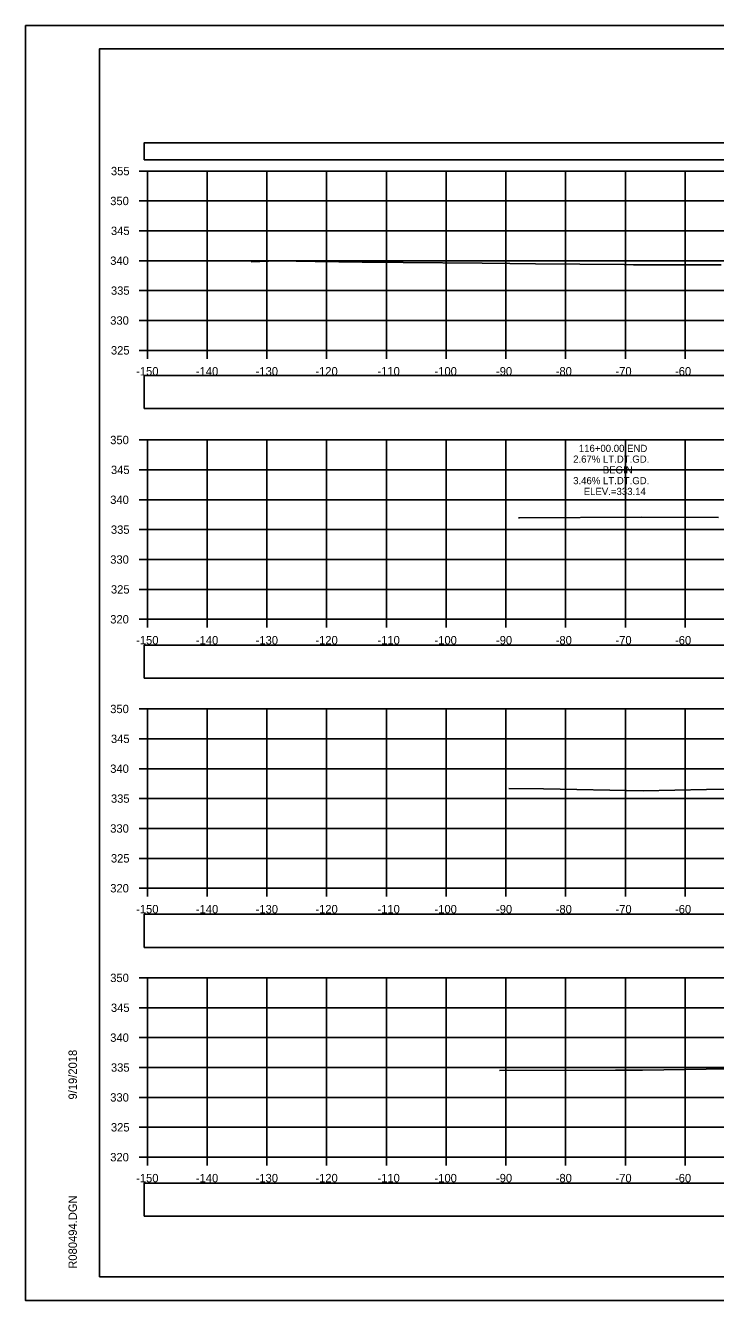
# Model space of a CAD drawing. Extents: x 1376273 to 1384221, y 378927 to 384592.
# Drawn here: x 1376887.4 to 1377002.9, y 379898.5 to 380111.8 of the extents above; entities that cross this region are included whole.
import ezdxf

# ---------------------------------------------------------------- set-up
doc = ezdxf.new("R2010")
doc.units = 0
for name, color, linetype in [('R_Axis', 7, 'Continuous'), ('R_Axis Annot', 7, 'Continuous'), ('R_Border', 7, 'Continuous'), ('R_Exist Surface', 7, 'Continuous'), ('R_Grid', 7, 'Continuous'), ('R_No Plot', 7, 'Continuous'), ('R_Xsect Elev', 7, 'Continuous')]:
    doc.layers.add(name, color=color, linetype=linetype)

msp = doc.modelspace()

# ---------------------------------------------------------------- linework, layer by layer
at = {"layer": 'R_Axis'}
for p, q in [((1376906.37, 380087.48), (1376907.77, 380087.48)), ((1376907.77, 380057.48), (1376907.77, 380087.48)), ((1376906.37, 380082.48), (1376907.77, 380082.48)), ((1376906.37, 380077.48), (1376907.77, 380077.48)), ((1376906.37, 380072.48), (1376907.77, 380072.48)), ((1376906.37, 380067.48), (1376907.77, 380067.48)), ((1376906.37, 380062.48), (1376907.77, 380062.48)), ((1376906.37, 380057.48), (1376907.77, 380057.48)), ((1376907.77, 380057.48), (1377207.77, 380057.48)), ((1376907.77, 380056.08), (1376907.77, 380057.48)), ((1376917.77, 380056.08), (1376917.77, 380057.48)), ((1376927.77, 380056.08), (1376927.77, 380057.48)), ((1376937.77, 380056.08), (1376937.77, 380057.48)), ((1376947.77, 380056.08), (1376947.77, 380057.48)), ((1376957.77, 380056.08), (1376957.77, 380057.48)), ((1376967.77, 380056.08), (1376967.77, 380057.48)), ((1376977.77, 380056.08), (1376977.77, 380057.48)), ((1376987.77, 380056.08), (1376987.77, 380057.48)), ((1376997.77, 380056.08), (1376997.77, 380057.48)), ((1376906.37, 380042.48), (1376907.77, 380042.48)), ((1376907.77, 380012.48), (1376907.77, 380042.48)), ((1376906.37, 380037.48), (1376907.77, 380037.48)), ((1376906.37, 380032.48), (1376907.77, 380032.48)), ((1376906.37, 380027.48), (1376907.77, 380027.48)), ((1376906.37, 380022.48), (1376907.77, 380022.48)), ((1376906.37, 380017.48), (1376907.77, 380017.48)), ((1376906.37, 380012.48), (1376907.77, 380012.48)), ((1376907.77, 380012.48), (1377207.77, 380012.48)), ((1376907.77, 380011.08), (1376907.77, 380012.48)), ((1376917.77, 380011.08), (1376917.77, 380012.48)), ((1376927.77, 380011.08), (1376927.77, 380012.48)), ((1376937.77, 380011.08), (1376937.77, 380012.48)), ((1376947.77, 380011.08), (1376947.77, 380012.48)), ((1376957.77, 380011.08), (1376957.77, 380012.48)), ((1376967.77, 380011.08), (1376967.77, 380012.48)), ((1376977.77, 380011.08), (1376977.77, 380012.48)), ((1376987.77, 380011.08), (1376987.77, 380012.48)), ((1376997.77, 380011.08), (1376997.77, 380012.48)), ((1376906.37, 379997.48), (1376907.77, 379997.48)), ((1376907.77, 379967.48), (1376907.77, 379997.48)), ((1376906.37, 379992.48), (1376907.77, 379992.48)), ((1376906.37, 379987.48), (1376907.77, 379987.48)), ((1376906.37, 379982.48), (1376907.77, 379982.48)), ((1376906.37, 379977.48), (1376907.77, 379977.48)), ((1376906.37, 379972.48), (1376907.77, 379972.48)), ((1376906.37, 379967.48), (1376907.77, 379967.48)), ((1376907.77, 379967.48), (1377207.77, 379967.48)), ((1376907.77, 379966.08), (1376907.77, 379967.48)), ((1376917.77, 379966.08), (1376917.77, 379967.48)), ((1376927.77, 379966.08), (1376927.77, 379967.48)), ((1376937.77, 379966.08), (1376937.77, 379967.48)), ((1376947.77, 379966.08), (1376947.77, 379967.48)), ((1376957.77, 379966.08), (1376957.77, 379967.48)), ((1376967.77, 379966.08), (1376967.77, 379967.48)), ((1376977.77, 379966.08), (1376977.77, 379967.48)), ((1376987.77, 379966.08), (1376987.77, 379967.48)), ((1376997.77, 379966.08), (1376997.77, 379967.48)), ((1376906.37, 379952.48), (1376907.77, 379952.48)), ((1376907.77, 379922.48), (1376907.77, 379952.48)), ((1376906.37, 379947.48), (1376907.77, 379947.48)), ((1376906.37, 379942.48), (1376907.77, 379942.48)), ((1376906.37, 379937.48), (1376907.77, 379937.48)), ((1376906.37, 379932.48), (1376907.77, 379932.48)), ((1376906.37, 379927.48), (1376907.77, 379927.48)), ((1376906.37, 379922.48), (1376907.77, 379922.48)), ((1376907.77, 379922.48), (1377207.77, 379922.48)), ((1376907.77, 379921.08), (1376907.77, 379922.48)), ((1376917.77, 379921.08), (1376917.77, 379922.48)), ((1376927.77, 379921.08), (1376927.77, 379922.48)), ((1376937.77, 379921.08), (1376937.77, 379922.48)), ((1376947.77, 379921.08), (1376947.77, 379922.48)), ((1376957.77, 379921.08), (1376957.77, 379922.48)), ((1376967.77, 379921.08), (1376967.77, 379922.48)), ((1376977.77, 379921.08), (1376977.77, 379922.48)), ((1376987.77, 379921.08), (1376987.77, 379922.48)), ((1376997.77, 379921.08), (1376997.77, 379922.48))]:
    msp.add_line(p, q, dxfattribs=at)
at = {"layer": 'R_Axis Annot'}
for points in [[(1376907.2, 380089.38), (1377209.01, 380089.38), (1377209.01, 380092.2), (1376907.2, 380092.2)], [(1376907.2, 380047.73), (1377209.01, 380047.73), (1377209.01, 380053.26), (1376907.2, 380053.26)], [(1376907.2, 380002.63), (1377209.01, 380002.63), (1377209.01, 380008.15), (1376907.2, 380008.15)], [(1376907.2, 379957.59), (1377209.01, 379957.59), (1377209.01, 379963.12), (1376907.2, 379963.12)], [(1376907.2, 379912.61), (1377209.01, 379912.61), (1377209.01, 379918.14), (1376907.2, 379918.14)]]:
    msp.add_lwpolyline(points, close=True, dxfattribs=at)
at = {"layer": 'R_Border'}
for p, q in [((1376899.77, 380107.94), (1377215.95, 380107.94)), ((1376899.77, 379902.48), (1376899.77, 380107.94)), ((1376899.77, 379902.48), (1376899.77, 379902.48)), ((1377215.95, 379902.48), (1376899.77, 379902.48))]:
    msp.add_line(p, q, dxfattribs=at)
at = {"layer": 'R_Exist Surface'}
for points in [[(1376925.15, 380072.31), (1376929.48, 380072.46), (1376935.82, 380072.37), (1376943.69, 380072.26), (1376950.56, 380072.19), (1376963.81, 380072.06), (1376968.42, 380072.01), (1376972.71, 380071.97), (1376987.59, 380071.82), (1376989.11, 380071.81), (1376999.85, 380071.79), (1377003.8, 380071.79)], [(1376969.9, 380029.45), (1376970.05, 380029.45), (1376990.44, 380029.54), (1377003.34, 380029.51)], [(1376968.29, 379984.15), (1376974.08, 379984.13), (1376990.74, 379983.76), (1377001.35, 379984.02), (1377011.31, 379984.11)], [(1376966.69, 379936.99), (1376986.12, 379937.04), (1376987.57, 379937.03), (1376988.4, 379937.03), (1376990.62, 379937.05), (1377011.94, 379937.36)]]:
    msp.add_lwpolyline(points, dxfattribs=at)
at = {"layer": 'R_Grid'}
for p, q in [((1376907.77, 380087.48), (1377207.77, 380087.48)), ((1376907.77, 380057.48), (1376907.77, 380087.48)), ((1376907.77, 380087.48), (1377207.77, 380087.48)), ((1376907.77, 380057.48), (1376907.77, 380087.48)), ((1376917.77, 380057.48), (1376917.77, 380087.48)), ((1376917.77, 380057.48), (1376917.77, 380087.48)), ((1376927.77, 380057.48), (1376927.77, 380087.48)), ((1376927.77, 380057.48), (1376927.77, 380087.48)), ((1376937.77, 380057.48), (1376937.77, 380087.48)), ((1376937.77, 380057.48), (1376937.77, 380087.48)), ((1376947.77, 380057.48), (1376947.77, 380087.48)), ((1376947.77, 380057.48), (1376947.77, 380087.48)), ((1376957.77, 380057.48), (1376957.77, 380087.48)), ((1376957.77, 380057.48), (1376957.77, 380087.48)), ((1376967.77, 380057.48), (1376967.77, 380087.48)), ((1376967.77, 380057.48), (1376967.77, 380087.48)), ((1376977.77, 380057.48), (1376977.77, 380087.48)), ((1376977.77, 380057.48), (1376977.77, 380087.48)), ((1376987.77, 380057.48), (1376987.77, 380087.48)), ((1376987.77, 380057.48), (1376987.77, 380087.48)), ((1376997.77, 380057.48), (1376997.77, 380087.48)), ((1376997.77, 380057.48), (1376997.77, 380087.48)), ((1376907.77, 380082.48), (1377207.77, 380082.48)), ((1376907.77, 380082.48), (1377207.77, 380082.48)), ((1376907.77, 380077.48), (1377207.77, 380077.48)), ((1376907.77, 380077.48), (1377207.77, 380077.48)), ((1376907.77, 380072.48), (1377207.77, 380072.48)), ((1376907.77, 380072.48), (1377207.77, 380072.48)), ((1376907.77, 380067.48), (1377207.77, 380067.48)), ((1376907.77, 380067.48), (1377207.77, 380067.48)), ((1376907.77, 380062.48), (1377207.77, 380062.48)), ((1376907.77, 380062.48), (1377207.77, 380062.48)), ((1376907.77, 380057.48), (1377207.77, 380057.48)), ((1376907.77, 380057.48), (1377207.77, 380057.48)), ((1376907.77, 380042.48), (1377207.77, 380042.48)), ((1376907.77, 380012.48), (1376907.77, 380042.48)), ((1376907.77, 380042.48), (1377207.77, 380042.48)), ((1376907.77, 380012.48), (1376907.77, 380042.48)), ((1376917.77, 380012.48), (1376917.77, 380042.48)), ((1376917.77, 380012.48), (1376917.77, 380042.48)), ((1376927.77, 380012.48), (1376927.77, 380042.48)), ((1376927.77, 380012.48), (1376927.77, 380042.48)), ((1376937.77, 380012.48), (1376937.77, 380042.48)), ((1376937.77, 380012.48), (1376937.77, 380042.48)), ((1376947.77, 380012.48), (1376947.77, 380042.48)), ((1376947.77, 380012.48), (1376947.77, 380042.48)), ((1376957.77, 380012.48), (1376957.77, 380042.48)), ((1376957.77, 380012.48), (1376957.77, 380042.48)), ((1376967.77, 380012.48), (1376967.77, 380042.48)), ((1376967.77, 380012.48), (1376967.77, 380042.48)), ((1376977.77, 380012.48), (1376977.77, 380042.48)), ((1376977.77, 380012.48), (1376977.77, 380042.48)), ((1376987.77, 380012.48), (1376987.77, 380042.48)), ((1376987.77, 380012.48), (1376987.77, 380042.48)), ((1376997.77, 380012.48), (1376997.77, 380042.48)), ((1376997.77, 380012.48), (1376997.77, 380042.48)), ((1376907.77, 380037.48), (1377207.77, 380037.48)), ((1376907.77, 380037.48), (1377207.77, 380037.48)), ((1376907.77, 380032.48), (1377207.77, 380032.48)), ((1376907.77, 380032.48), (1377207.77, 380032.48)), ((1376907.77, 380027.48), (1377207.77, 380027.48)), ((1376907.77, 380027.48), (1377207.77, 380027.48)), ((1376907.77, 380022.48), (1377207.77, 380022.48)), ((1376907.77, 380022.48), (1377207.77, 380022.48)), ((1376907.77, 380017.48), (1377207.77, 380017.48)), ((1376907.77, 380017.48), (1377207.77, 380017.48)), ((1376907.77, 380012.48), (1377207.77, 380012.48)), ((1376907.77, 380012.48), (1377207.77, 380012.48)), ((1376907.77, 379997.48), (1377207.77, 379997.48)), ((1376907.77, 379967.48), (1376907.77, 379997.48)), ((1376907.77, 379997.48), (1377207.77, 379997.48)), ((1376907.77, 379967.48), (1376907.77, 379997.48)), ((1376917.77, 379967.48), (1376917.77, 379997.48)), ((1376917.77, 379967.48), (1376917.77, 379997.48)), ((1376927.77, 379967.48), (1376927.77, 379997.48)), ((1376927.77, 379967.48), (1376927.77, 379997.48)), ((1376937.77, 379967.48), (1376937.77, 379997.48)), ((1376937.77, 379967.48), (1376937.77, 379997.48)), ((1376947.77, 379967.48), (1376947.77, 379997.48)), ((1376947.77, 379967.48), (1376947.77, 379997.48)), ((1376957.77, 379967.48), (1376957.77, 379997.48)), ((1376957.77, 379967.48), (1376957.77, 379997.48)), ((1376967.77, 379967.48), (1376967.77, 379997.48)), ((1376967.77, 379967.48), (1376967.77, 379997.48)), ((1376977.77, 379967.48), (1376977.77, 379997.48)), ((1376977.77, 379967.48), (1376977.77, 379997.48)), ((1376987.77, 379967.48), (1376987.77, 379997.48)), ((1376987.77, 379967.48), (1376987.77, 379997.48)), ((1376997.77, 379967.48), (1376997.77, 379997.48)), ((1376997.77, 379967.48), (1376997.77, 379997.48)), ((1376907.77, 379992.48), (1377207.77, 379992.48)), ((1376907.77, 379992.48), (1377207.77, 379992.48)), ((1376907.77, 379987.48), (1377207.77, 379987.48)), ((1376907.77, 379987.48), (1377207.77, 379987.48)), ((1376907.77, 379982.48), (1377207.77, 379982.48)), ((1376907.77, 379982.48), (1377207.77, 379982.48)), ((1376907.77, 379977.48), (1377207.77, 379977.48)), ((1376907.77, 379977.48), (1377207.77, 379977.48)), ((1376907.77, 379972.48), (1377207.77, 379972.48)), ((1376907.77, 379972.48), (1377207.77, 379972.48)), ((1376907.77, 379967.48), (1377207.77, 379967.48)), ((1376907.77, 379967.48), (1377207.77, 379967.48)), ((1376907.77, 379952.48), (1377207.77, 379952.48)), ((1376907.77, 379922.48), (1376907.77, 379952.48)), ((1376907.77, 379952.48), (1377207.77, 379952.48)), ((1376907.77, 379922.48), (1376907.77, 379952.48)), ((1376917.77, 379922.48), (1376917.77, 379952.48)), ((1376917.77, 379922.48), (1376917.77, 379952.48)), ((1376927.77, 379922.48), (1376927.77, 379952.48)), ((1376927.77, 379922.48), (1376927.77, 379952.48)), ((1376937.77, 379922.48), (1376937.77, 379952.48)), ((1376937.77, 379922.48), (1376937.77, 379952.48)), ((1376947.77, 379922.48), (1376947.77, 379952.48)), ((1376947.77, 379922.48), (1376947.77, 379952.48)), ((1376957.77, 379922.48), (1376957.77, 379952.48)), ((1376957.77, 379922.48), (1376957.77, 379952.48)), ((1376967.77, 379922.48), (1376967.77, 379952.48)), ((1376967.77, 379922.48), (1376967.77, 379952.48)), ((1376977.77, 379922.48), (1376977.77, 379952.48)), ((1376977.77, 379922.48), (1376977.77, 379952.48)), ((1376987.77, 379922.48), (1376987.77, 379952.48)), ((1376987.77, 379922.48), (1376987.77, 379952.48)), ((1376997.77, 379922.48), (1376997.77, 379952.48)), ((1376997.77, 379922.48), (1376997.77, 379952.48)), ((1376907.77, 379947.48), (1377207.77, 379947.48)), ((1376907.77, 379947.48), (1377207.77, 379947.48)), ((1376907.77, 379942.48), (1377207.77, 379942.48)), ((1376907.77, 379942.48), (1377207.77, 379942.48)), ((1376907.77, 379937.48), (1377207.77, 379937.48)), ((1376907.77, 379937.48), (1377207.77, 379937.48)), ((1376907.77, 379932.48), (1377207.77, 379932.48)), ((1376907.77, 379932.48), (1377207.77, 379932.48)), ((1376907.77, 379927.48), (1377207.77, 379927.48)), ((1376907.77, 379927.48), (1377207.77, 379927.48)), ((1376907.77, 379922.48), (1377207.77, 379922.48)), ((1376907.77, 379922.48), (1377207.77, 379922.48))]:
    msp.add_line(p, q, dxfattribs=at)
at = {"layer": 'R_No Plot'}
for p, q in [((1376887.37, 380111.83), (1377220.7, 380111.83)), ((1376887.37, 379898.5), (1377220.7, 379898.5))]:
    msp.add_line(p, q, dxfattribs=at)
for points in [[(1376887.36, 380111.83), (1377220.7, 380111.83), (1377220.7, 379898.5), (1376887.36, 379898.5)], [(1377133.69, 380107.94), (1377133.69, 380098.06), (1377169.42, 380098.06), (1377169.42, 380095.14), (1377192.62, 380095.14), (1377192.62, 380070.81), (1377215.95, 380070.81), (1377215.95, 379902.48), (1376899.77, 379902.48), (1376899.77, 380107.94)]]:
    msp.add_lwpolyline(points, close=True, dxfattribs=at)

# ---------------------------------------------------------------- texts
at = {"layer": 'R_Axis Annot'}
for s, p in [('355', (1376901.66, 380086.78)), ('350', (1376901.54, 380081.78)), ('345', (1376901.66, 380076.78)), ('340', (1376901.54, 380071.78)), ('335', (1376901.66, 380066.78)), ('330', (1376901.54, 380061.78)), ('325', (1376901.66, 380056.78)), ('-150', (1376905.88, 380053.28)), ('-140', (1376915.88, 380053.28)), ('-130', (1376925.88, 380053.28)), ('-120', (1376935.88, 380053.28)), ('-110', (1376946.27, 380053.28)), ('-100', (1376955.82, 380053.28)), ('-90', (1376966.11, 380053.28)), ('-80', (1376976.11, 380053.28)), ('-70', (1376986.11, 380053.28)), ('-60', (1376996.08, 380053.28)), ('350', (1376901.54, 380041.78)), ('345', (1376901.66, 380036.78)), ('340', (1376901.54, 380031.78)), ('335', (1376901.66, 380026.78)), ('330', (1376901.54, 380021.78)), ('325', (1376901.66, 380016.78)), ('320', (1376901.54, 380011.78)), ('-150', (1376905.88, 380008.28)), ('-140', (1376915.88, 380008.28)), ('-130', (1376925.88, 380008.28)), ('-120', (1376935.88, 380008.28)), ('-110', (1376946.27, 380008.28)), ('-100', (1376955.82, 380008.28)), ('-90', (1376966.11, 380008.28)), ('-80', (1376976.11, 380008.28)), ('-70', (1376986.11, 380008.28)), ('-60', (1376996.08, 380008.28)), ('350', (1376901.54, 379996.78)), ('345', (1376901.66, 379991.78)), ('340', (1376901.54, 379986.78)), ('335', (1376901.66, 379981.78)), ('330', (1376901.54, 379976.78)), ('325', (1376901.66, 379971.78)), ('320', (1376901.54, 379966.78)), ('-150', (1376905.88, 379963.28)), ('-140', (1376915.88, 379963.28)), ('-130', (1376925.88, 379963.28)), ('-120', (1376935.88, 379963.28)), ('-110', (1376946.27, 379963.28)), ('-100', (1376955.82, 379963.28)), ('-90', (1376966.11, 379963.28)), ('-80', (1376976.11, 379963.28)), ('-70', (1376986.11, 379963.28)), ('-60', (1376996.08, 379963.28)), ('350', (1376901.54, 379951.78)), ('345', (1376901.66, 379946.78)), ('340', (1376901.54, 379941.78)), ('335', (1376901.66, 379936.78)), ('330', (1376901.54, 379931.78)), ('325', (1376901.66, 379926.78)), ('320', (1376901.54, 379921.78)), ('-150', (1376905.88, 379918.28)), ('-140', (1376915.88, 379918.28)), ('-130', (1376925.88, 379918.28)), ('-120', (1376935.88, 379918.28)), ('-110', (1376946.27, 379918.28)), ('-100', (1376955.82, 379918.28)), ('-90', (1376966.11, 379918.28)), ('-80', (1376976.11, 379918.28)), ('-70', (1376986.11, 379918.28)), ('-60', (1376996.08, 379918.28))]:
    msp.add_text(s, height=1.4, dxfattribs=at).set_placement(p)
at = {"layer": 'R_Border'}
for s, p in [('9/19/2018', (1376895.96, 379932.12)), ('R080494.DGN', (1376895.96, 379903.81))]:
    msp.add_text(s, height=1.4, rotation=90, dxfattribs=at).set_placement(p)
at = {"layer": 'R_Xsect Elev'}
for s, p in [('2.67% LT.DT.GD.', (1376979.03, 380038.68)), ('116+00.00 END', (1376979.98, 380040.48)), ('BEGIN', (1376983.99, 380036.88)), ('3.46% LT.DT.GD.', (1376979.03, 380035.08)), ('ELEV.=333.14', (1376980.8, 380033.28))]:
    msp.add_text(s, height=1.2, rotation=360, dxfattribs=at).set_placement(p)

doc.saveas('drawing.dxf')
